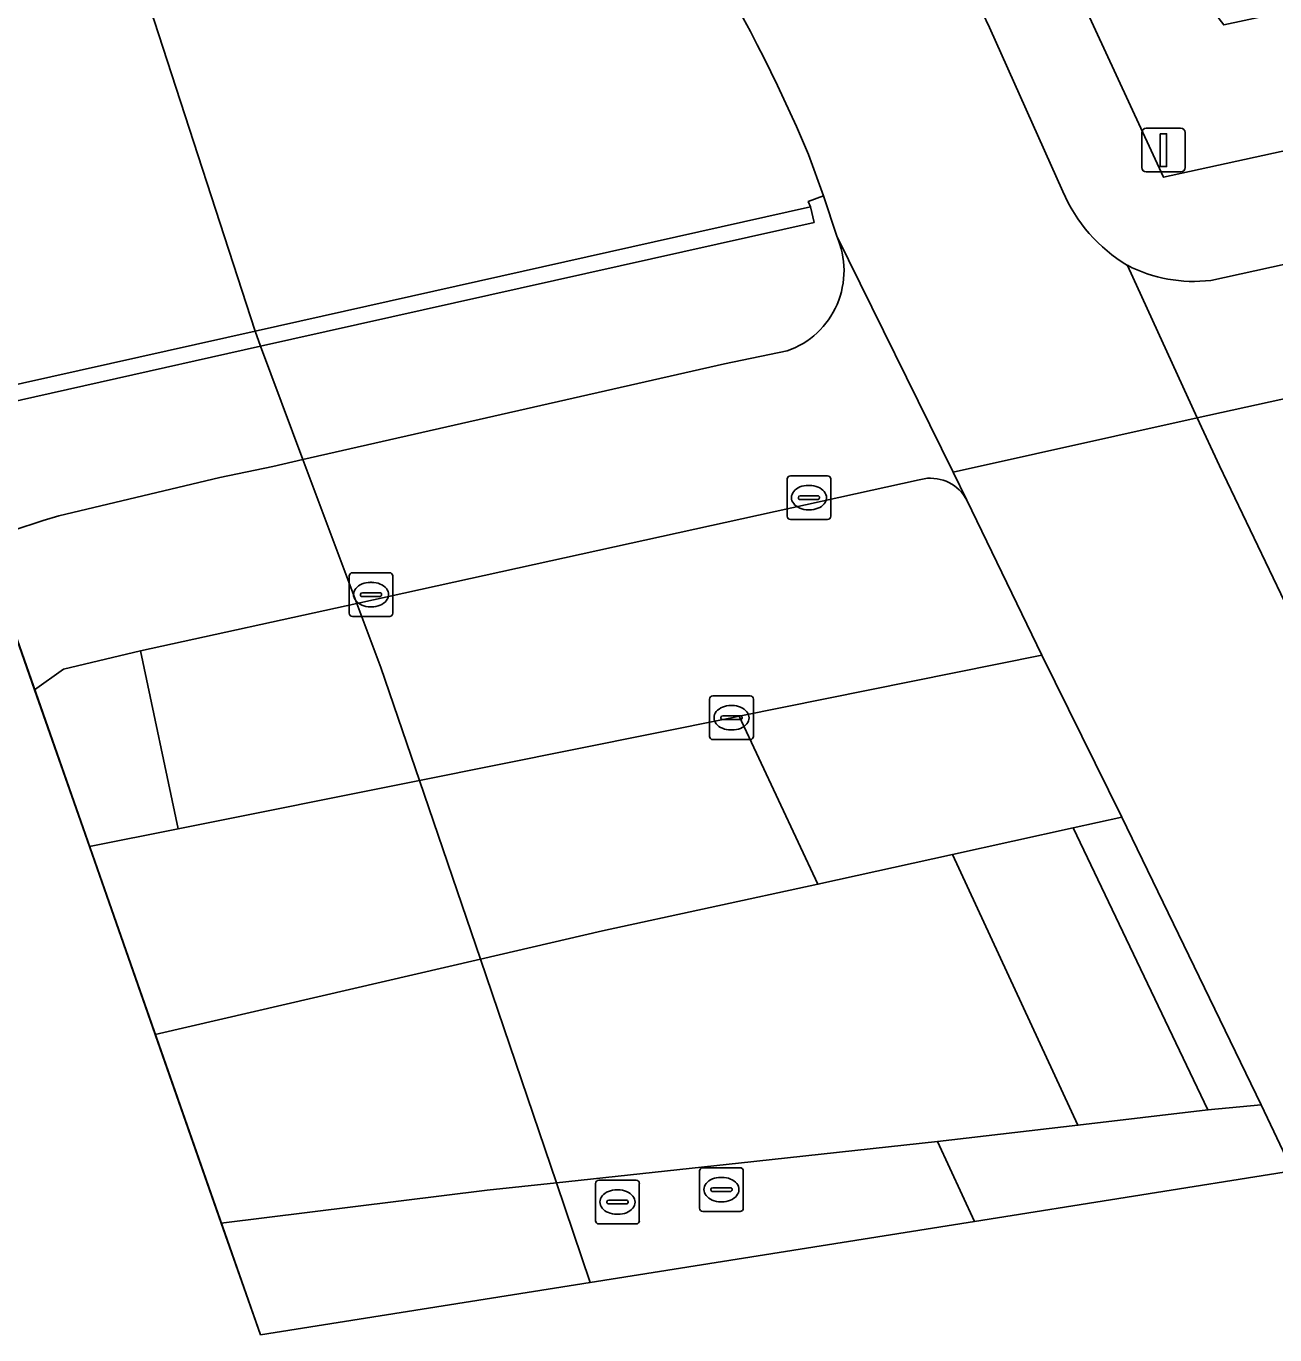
# Model space of a CAD drawing. Extents: x 161477 to 163040, y 383680 to 384871.
# Drawn here: x 161767.04 to 161795.6, y 383680.25 to 383710.19 of the extents above; entities that cross this region are included whole.
import ezdxf

# ---------------------------------------------------------------- set-up
doc = ezdxf.new("R2010")
doc.units = 0
for name, color, linetype in [('IMGEO_Dek', 7, 'Continuous'), ('IMGEO_Fietspad_gesloten', 7, 'Continuous'), ('IMGEO_Fietspad_open', 7, 'Continuous'), ('IMGEO_Groenvoorziening', 7, 'Continuous'), ('IMGEO_Hek', 7, 'Continuous'), ('IMGEO_Kademuur', 7, 'Continuous'), ('IMGEO_Kolk', 7, 'Continuous'), ('IMGEO_Muur', 7, 'Continuous'), ('IMGEO_Rijbaan_lokaal_gesloten', 7, 'Continuous'), ('IMGEO_Rijbaan_lokaal_open', 7, 'Continuous'), ('IMGEO_Rioolput', 7, 'Continuous'), ('IMGEO_Verkeersbordpaal', 7, 'Continuous'), ('IMGEO_Verkeerseiland_open', 7, 'Continuous'), ('IMGEO_Voetpad_open', 7, 'Continuous'), ('IMGEO_Waterloop', 7, 'Continuous')]:
    doc.layers.add(name, color=color, linetype=linetype)

msp = doc.modelspace()

# ---------------------------------------------------------------- linework, layer by layer
at = {"layer": 'IMGEO_Dek'}
msp.add_lwpolyline([(161772.394, 383680.25), (161779.941, 383681.449), (161779.941, 383681.449), (161779.167, 383683.73), (161777.432, 383688.847), (161776.032, 383692.935), (161775.147, 383695.518), (161774.6, 383696.983), (161773.367, 383700.273), (161772.395, 383702.865), (161772.278, 383703.211), (161764.932, 383701.568)], close=True, dxfattribs=at)
at = {"layer": 'IMGEO_Fietspad_gesloten'}
for points in [[(161790.747, 383706.405), (161789.073, 383710.161)], [(161784.931, 383707.254), (161785.274, 383706.307), (161785.578, 383705.383), (161788.238, 383699.983), (161793.82, 383701.23), (161792.227, 383704.717)], [(161801.667, 383684.9), (161801.059, 383686.159), (161797.642, 383693.253), (161795.913, 383696.833), (161794.33, 383700.131), (161793.82, 383701.23), (161788.238, 383699.983), (161788.553, 383699.343), (161790.271, 383695.795), (161792.096, 383692.089), (161795.281, 383685.514), (161796.004, 383684.001), (161796.004, 383684.001), (161801.667, 383684.9)]]:
    msp.add_lwpolyline(points, dxfattribs=at)
msp.add_lwpolyline([(161767.228, 383695.009), (161767.893, 383695.478), (161769.653, 383695.896), (161774.6, 383696.983), (161773.367, 383700.273), (161772.676, 383700.117), (161771.471, 383699.863), (161767.783, 383698.987), (161767.427, 383698.883), (161766.731, 383698.65), (161766.049, 383698.378), (161766.049, 383698.378)], close=True, dxfattribs=at)
for centre, radius, start, end in [((161743.653, 383688.293), 50.41, 25.7096, 39.0854), ((161750.325, 383692.621), 37.573, 22.9205, 39.7983), ((161794.105, 383707.856), 3.658, 203.3733, 239.1138)]:
    msp.add_arc(centre, radius, start, end, dxfattribs=at)
at = {"layer": 'IMGEO_Fietspad_open'}
for points in [[(161815.343, 383708.767), (161810.753, 383708.02), (161794.131, 383704.372)], [(161792.227, 383704.717), (161793.82, 383701.23), (161812.471, 383705.312), (161816.495, 383705.916), (161819.128, 383706.321), (161820.13, 383706.394)], [(161788.553, 383699.343), (161788.238, 383699.983), (161785.578, 383705.383)], [(161784.445, 383702.76), (161783.011, 383702.462), (161773.367, 383700.273), (161774.6, 383696.983), (161787.46, 383699.808), (161787.577, 383699.835)]]:
    msp.add_lwpolyline(points, dxfattribs=at)
for centre, radius, start, end in [((161783.798, 383704.595), 1.946, 289.406, 23.8704), ((161793.738, 383707.631), 3.282, 242.5857, 276.8735), ((161787.722, 383698.909), 0.938, 27.5915, 98.9033)]:
    msp.add_arc(centre, radius, start, end, dxfattribs=at)
at = {"layer": 'IMGEO_Groenvoorziening'}
msp.add_lwpolyline([(161816.176, 383711.448), (161816.133, 383714.859), (161794.427, 383710.219), (161793.119, 383711.916), (161793.013, 383712.065), (161791.217, 383710.71), (161793.048, 383706.734), (161810.634, 383710.569)], close=True, dxfattribs=at)
msp.add_lwpolyline([(161768.382, 383714.591), (161769.966, 383710.318), (161772.278, 383703.211), (161784.978, 383706.053), (161784.924, 383706.177), (161785.274, 383706.307), (161784.931, 383707.254)], dxfattribs=at)
msp.add_arc((161750.325, 383692.621), 37.573, 22.9205, 39.7983, dxfattribs=at)
at = {"layer": 'IMGEO_Hek'}
msp.add_lwpolyline([(161764.932, 383701.568), (161772.278, 383703.211)], dxfattribs=at)
at = {"layer": 'IMGEO_Kademuur'}
msp.add_lwpolyline([(161772.278, 383703.211), (161769.966, 383710.318), (161768.382, 383714.591), (161767.49, 383716.575)], dxfattribs=at)
at = {"layer": 'IMGEO_Kolk'}
for p, q in [((161784.441, 383698.977), (161784.441, 383699.829)), ((161784.516, 383699.903), (161785.368, 383699.903)), ((161784.929, 383699.683), (161784.954, 383699.683)), ((161785.442, 383699.829), (161785.442, 383698.977)), ((161784.7, 383699.397), (161784.7, 383699.409)), ((161785.138, 383699.36), (161784.74, 383699.36)), ((161784.743, 383699.446), (161785.141, 383699.446)), ((161785.184, 383699.409), (161785.184, 383699.397)), ((161784.952, 383699.123), (161784.927, 383699.123)), ((161785.368, 383698.903), (161784.516, 383698.903)), ((161774.425, 383696.759), (161774.425, 383697.611)), ((161774.5, 383697.685), (161775.352, 383697.685)), ((161775.426, 383697.611), (161775.426, 383696.759)), ((161774.727, 383697.228), (161775.125, 383697.228)), ((161774.913, 383697.465), (161774.938, 383697.465)), ((161774.684, 383697.179), (161774.684, 383697.191)), ((161775.122, 383697.142), (161774.724, 383697.142)), ((161775.168, 383697.191), (161775.168, 383697.179)), ((161775.352, 383696.685), (161774.5, 383696.685)), ((161774.936, 383696.905), (161774.911, 383696.905)), ((161782.745, 383694.867), (161783.597, 383694.867)), ((161782.67, 383693.941), (161782.67, 383694.793)), ((161783.158, 383694.647), (161783.183, 383694.647)), ((161783.671, 383694.793), (161783.671, 383693.941)), ((161782.929, 383694.361), (161782.929, 383694.373)), ((161783.367, 383694.324), (161782.969, 383694.324)), ((161782.972, 383694.41), (161783.37, 383694.41)), ((161783.413, 383694.373), (161783.413, 383694.361)), ((161783.181, 383694.087), (161783.156, 383694.087)), ((161783.597, 383693.867), (161782.745, 383693.867))]:
    msp.add_line(p, q, dxfattribs=at)
for points in [[(161784.441, 383698.977), (161784.441, 383699.829)], [(161784.516, 383699.903), (161785.368, 383699.903)], [(161785.442, 383699.829), (161785.442, 383698.977)], [(161785.368, 383698.903), (161784.516, 383698.903)], [(161774.425, 383696.759), (161774.425, 383697.611)], [(161774.5, 383697.685), (161775.352, 383697.685)], [(161775.426, 383697.611), (161775.426, 383696.759)], [(161775.352, 383696.685), (161774.5, 383696.685)], [(161782.745, 383694.867), (161783.597, 383694.867)], [(161782.67, 383693.941), (161782.67, 383694.793)], [(161783.671, 383694.793), (161783.671, 383693.941)], [(161783.597, 383693.867), (161782.745, 383693.867)]]:
    msp.add_lwpolyline(points, dxfattribs=at)
for centre, radius, start, end in [((161784.518, 383699.827), 0.0765, 91.552, 178.448), ((161784.518, 383699.827), 0.0765, 91.552, 178.448), ((161785.366, 383699.827), 0.0765, 1.552, 88.448), ((161785.366, 383699.827), 0.0765, 1.552, 88.448), ((161784.74, 383699.406), 0.0403, 85.8775, 175.7526), ((161784.737, 383699.396), 0.0366, 178.938, 274.7102), ((161785.141, 383699.403), 0.043, 264.8664, 352.4533), ((161785.145, 383699.408), 0.0386, 1.7309, 96.639), ((161784.518, 383698.979), 0.0765, 181.552, 268.448), ((161784.518, 383698.979), 0.0765, 181.552, 268.448), ((161785.366, 383698.979), 0.0765, 271.552, 358.448), ((161785.366, 383698.979), 0.0765, 271.552, 358.448), ((161774.502, 383697.609), 0.0765, 91.552, 178.448), ((161774.502, 383697.609), 0.0765, 91.552, 178.448), ((161775.35, 383697.609), 0.0765, 1.552, 88.448), ((161775.35, 383697.609), 0.0765, 1.552, 88.448), ((161774.724, 383697.188), 0.0403, 85.8775, 175.7526), ((161775.129, 383697.19), 0.0386, 1.7309, 96.639), ((161774.721, 383697.178), 0.0366, 178.938, 274.7102), ((161775.125, 383697.185), 0.043, 264.8664, 352.4533), ((161774.502, 383696.761), 0.0765, 181.552, 268.448), ((161774.502, 383696.761), 0.0765, 181.552, 268.448), ((161775.35, 383696.761), 0.0765, 271.552, 358.448), ((161775.35, 383696.761), 0.0765, 271.552, 358.448), ((161782.747, 383694.791), 0.0765, 91.552, 178.448), ((161782.747, 383694.791), 0.0765, 91.552, 178.448), ((161783.595, 383694.791), 0.0765, 1.552, 88.448), ((161783.595, 383694.791), 0.0765, 1.552, 88.448), ((161782.969, 383694.37), 0.0403, 85.8775, 175.7526), ((161782.966, 383694.36), 0.0366, 178.938, 274.7102), ((161783.37, 383694.367), 0.043, 264.8664, 352.4533), ((161783.374, 383694.372), 0.0386, 1.7309, 96.639), ((161782.747, 383693.943), 0.0765, 181.552, 268.448), ((161782.747, 383693.943), 0.0765, 181.552, 268.448), ((161783.595, 383693.943), 0.0765, 271.552, 358.448), ((161783.595, 383693.943), 0.0765, 271.552, 358.448)]:
    msp.add_arc(centre, radius, start, end, dxfattribs=at)
for centre, major_axis, ratio, start_param, end_param in [((161784.928, 383699.403), (-0.387, 0.002), 0.722429, 4.712389, 7.853982), ((161784.953, 383699.403), (-0.39, 0.002), 0.717154, 1.570796, 4.712389), ((161774.912, 383697.185), (-0.387, 0.002), 0.722429, 4.712389, 7.853982), ((161774.937, 383697.185), (-0.39, 0.002), 0.717154, 1.570796, 4.712389), ((161783.157, 383694.367), (-0.387, 0.002), 0.722429, 4.712389, 7.853982), ((161783.182, 383694.367), (-0.39, 0.002), 0.717154, 1.570796, 4.712389)]:
    msp.add_ellipse(centre, major_axis=major_axis, ratio=ratio, start_param=start_param, end_param=end_param, dxfattribs=at)
at = {"layer": 'IMGEO_Muur'}
for points in [[(161785.059, 383705.699), (161784.978, 383706.053), (161772.278, 383703.211), (161772.395, 383702.865)], [(161765.054, 383701.222), (161772.395, 383702.865), (161772.278, 383703.211), (161764.932, 383701.568)]]:
    msp.add_lwpolyline(points, close=True, dxfattribs=at)
at = {"layer": 'IMGEO_Rijbaan_lokaal_gesloten'}
msp.add_lwpolyline([(161776.032, 383692.935), (161777.432, 383688.847), (161780.222, 383689.493), (161785.145, 383690.557), (161783.342, 383694.401), (161783.171, 383694.367)], close=True, dxfattribs=at)
at = {"layer": 'IMGEO_Rijbaan_lokaal_open'}
for points in [[(161790.986, 383691.848), (161792.096, 383692.089), (161790.271, 383695.795), (161783.342, 383694.401), (161785.145, 383690.557), (161788.224, 383691.238)], [(161769.988, 383687.124), (161769.988, 383687.124), (161777.432, 383688.847), (161776.032, 383692.935), (161770.515, 383691.829), (161768.484, 383691.422), (161768.484, 383691.422)], [(161796.004, 383684.001), (161796.004, 383684.001), (161795.281, 383685.514), (161794.067, 383685.394), (161791.095, 383685.046), (161787.879, 383684.67), (161788.727, 383682.845), (161788.727, 383682.845)], [(161788.727, 383682.845), (161788.727, 383682.845), (161787.879, 383684.67), (161783.327, 383684.179), (161779.167, 383683.73), (161779.941, 383681.449), (161779.941, 383681.449)], [(161772.394, 383680.25), (161779.941, 383681.449), (161779.941, 383681.449), (161779.167, 383683.73), (161777.582, 383683.559), (161771.5, 383682.805), (161771.5, 383682.805)]]:
    msp.add_lwpolyline(points, close=True, dxfattribs=at)
at = {"layer": 'IMGEO_Rioolput'}
for p, q in [((161782.514, 383684.073), (161783.366, 383684.073)), ((161780.136, 383683.787), (161780.988, 383683.787)), ((161782.439, 383683.147), (161782.439, 383683.999)), ((161782.927, 383683.853), (161782.952, 383683.853)), ((161783.44, 383683.999), (161783.44, 383683.147)), ((161780.061, 383682.861), (161780.061, 383683.713)), ((161780.549, 383683.567), (161780.574, 383683.567)), ((161781.062, 383683.713), (161781.062, 383682.861)), ((161782.698, 383683.567), (161782.698, 383683.579)), ((161783.136, 383683.53), (161782.738, 383683.53)), ((161782.741, 383683.616), (161783.139, 383683.616)), ((161783.182, 383683.579), (161783.182, 383683.567)), ((161780.32, 383683.281), (161780.32, 383683.293)), ((161780.758, 383683.244), (161780.36, 383683.244)), ((161780.363, 383683.33), (161780.761, 383683.33)), ((161780.804, 383683.293), (161780.804, 383683.281)), ((161782.95, 383683.293), (161782.925, 383683.293)), ((161780.572, 383683.007), (161780.547, 383683.007)), ((161783.366, 383683.073), (161782.514, 383683.073)), ((161780.988, 383682.787), (161780.136, 383682.787))]:
    msp.add_line(p, q, dxfattribs=at)
for points in [[(161782.514, 383684.073), (161783.366, 383684.073)], [(161780.136, 383683.787), (161780.988, 383683.787)], [(161782.439, 383683.147), (161782.439, 383683.999)], [(161783.44, 383683.999), (161783.44, 383683.147)], [(161780.061, 383682.861), (161780.061, 383683.713)], [(161781.062, 383683.713), (161781.062, 383682.861)], [(161783.366, 383683.073), (161782.514, 383683.073)], [(161780.988, 383682.787), (161780.136, 383682.787)]]:
    msp.add_lwpolyline(points, dxfattribs=at)
for centre, radius, start, end in [((161782.516, 383683.997), 0.0765, 91.552, 178.448), ((161782.516, 383683.997), 0.0765, 91.552, 178.448), ((161783.364, 383683.997), 0.0765, 1.552, 88.448), ((161783.364, 383683.997), 0.0765, 1.552, 88.448), ((161780.138, 383683.711), 0.0765, 91.552, 178.448), ((161780.138, 383683.711), 0.0765, 91.552, 178.448), ((161780.986, 383683.711), 0.0765, 1.552, 88.448), ((161780.986, 383683.711), 0.0765, 1.552, 88.448), ((161782.738, 383683.576), 0.0403, 85.8775, 175.7526), ((161782.735, 383683.566), 0.0366, 178.938, 274.7102), ((161783.139, 383683.573), 0.043, 264.8664, 352.4533), ((161783.143, 383683.578), 0.0386, 1.7309, 96.639), ((161780.36, 383683.29), 0.0403, 85.8775, 175.7526), ((161780.357, 383683.28), 0.0366, 178.938, 274.7102), ((161780.761, 383683.287), 0.043, 264.8664, 352.4533), ((161780.765, 383683.292), 0.0386, 1.7309, 96.639), ((161780.138, 383682.863), 0.0765, 181.552, 268.448), ((161780.138, 383682.863), 0.0765, 181.552, 268.448), ((161780.986, 383682.863), 0.0765, 271.552, 358.448), ((161780.986, 383682.863), 0.0765, 271.552, 358.448), ((161782.516, 383683.149), 0.0765, 181.552, 268.448), ((161782.516, 383683.149), 0.0765, 181.552, 268.448), ((161783.364, 383683.149), 0.0765, 271.552, 358.448), ((161783.364, 383683.149), 0.0765, 271.552, 358.448)]:
    msp.add_arc(centre, radius, start, end, dxfattribs=at)
for centre, major_axis, ratio, start_param, end_param in [((161782.926, 383683.573), (-0.387, 0.002), 0.722429, 4.712389, 7.853982), ((161782.951, 383683.573), (-0.39, 0.002), 0.717154, 1.570796, 4.712389), ((161780.548, 383683.287), (-0.387, 0.002), 0.722429, 4.712389, 7.853982), ((161780.573, 383683.287), (-0.39, 0.002), 0.717154, 1.570796, 4.712389)]:
    msp.add_ellipse(centre, major_axis=major_axis, ratio=ratio, start_param=start_param, end_param=end_param, dxfattribs=at)
at = {"layer": 'IMGEO_Verkeersbordpaal'}
for p, q in [((161792.553, 383706.953), (161792.553, 383707.753)), ((161792.553, 383707.753), (161792.553, 383706.953)), ((161792.653, 383707.853), (161793.443, 383707.853)), ((161793.443, 383707.853), (161792.653, 383707.853)), ((161793.543, 383707.753), (161793.543, 383706.953)), ((161793.543, 383706.953), (161793.543, 383707.753)), ((161793.443, 383706.853), (161792.653, 383706.853)), ((161792.653, 383706.853), (161793.443, 383706.853))]:
    msp.add_line(p, q, dxfattribs=at)
msp.add_lwpolyline([(161792.973, 383707.728), (161793.123, 383707.728), (161793.123, 383706.978), (161792.973, 383706.978), (161792.973, 383707.728)], dxfattribs=at)
for centre, start, end in [((161792.653, 383707.753), 90, 180), ((161792.653, 383707.753), 90, 180), ((161793.443, 383707.753), 0, 90), ((161793.443, 383707.753), 360, 90), ((161792.653, 383706.953), 180, 270), ((161792.653, 383706.953), 180, 270), ((161793.443, 383706.953), 270, 0), ((161793.443, 383706.953), 270, 0)]:
    msp.add_arc(centre, 0.1, start, end, dxfattribs=at)
at = {"layer": 'IMGEO_Verkeerseiland_open'}
for points in [[(161817.423, 383701.704), (161816.495, 383705.916), (161812.471, 383705.312), (161793.82, 383701.23), (161794.33, 383700.131), (161795.913, 383696.833), (161800.739, 383697.926)], [(161775.147, 383695.518), (161774.6, 383696.983), (161769.653, 383695.896), (161770.515, 383691.829), (161776.032, 383692.935)], [(161768.484, 383691.422), (161768.484, 383691.422), (161770.515, 383691.829), (161769.653, 383695.896), (161767.893, 383695.478), (161767.228, 383695.009)], [(161795.281, 383685.514), (161792.096, 383692.089), (161790.986, 383691.848), (161794.067, 383685.394)], [(161780.222, 383689.493), (161777.432, 383688.847), (161779.167, 383683.73), (161783.327, 383684.179), (161787.879, 383684.67), (161791.095, 383685.046), (161788.224, 383691.238), (161785.145, 383690.557)], [(161771.5, 383682.805), (161771.5, 383682.805), (161777.582, 383683.559), (161779.167, 383683.73), (161777.432, 383688.847), (161769.988, 383687.124), (161769.988, 383687.124)]]:
    msp.add_lwpolyline(points, close=True, dxfattribs=at)
msp.add_lwpolyline([(161787.577, 383699.835), (161787.46, 383699.808), (161774.6, 383696.983), (161775.147, 383695.518), (161776.032, 383692.935), (161783.171, 383694.367), (161783.342, 383694.401), (161790.271, 383695.795), (161788.553, 383699.343)], dxfattribs=at)
msp.add_arc((161787.722, 383698.909), 0.938, 27.5915, 98.9033, dxfattribs=at)
at = {"layer": 'IMGEO_Voetpad_open'}
for points in [[(161816.272, 383709.881), (161816.202, 383711.027), (161816.176, 383711.448), (161810.634, 383710.569), (161793.048, 383706.734), (161791.217, 383710.71), (161790.866, 383711.597), (161790.449, 383712.457)], [(161789.073, 383710.161), (161790.747, 383706.405)], [(161794.131, 383704.372), (161810.753, 383708.02), (161815.343, 383708.767)], [(161785.578, 383705.383), (161785.274, 383706.307), (161784.924, 383706.177), (161784.978, 383706.053), (161785.059, 383705.699), (161772.395, 383702.865), (161773.367, 383700.273), (161783.011, 383702.462), (161784.445, 383702.76)]]:
    msp.add_lwpolyline(points, dxfattribs=at)
for points in [[(161766.049, 383698.378), (161766.049, 383698.378), (161766.731, 383698.65), (161767.427, 383698.883), (161767.783, 383698.987), (161771.471, 383699.863), (161772.676, 383700.117), (161773.367, 383700.273), (161772.395, 383702.865), (161765.054, 383701.222)], [(161790.986, 383691.848), (161788.224, 383691.238), (161791.095, 383685.046), (161794.067, 383685.394)]]:
    msp.add_lwpolyline(points, close=True, dxfattribs=at)
for centre, radius, start, end in [((161743.653, 383688.293), 50.41, 25.7096, 39.0854), ((161794.105, 383707.856), 3.658, 203.3733, 239.1138), ((161783.798, 383704.595), 1.946, 289.406, 23.8704), ((161793.738, 383707.631), 3.282, 242.5857, 276.8735)]:
    msp.add_arc(centre, radius, start, end, dxfattribs=at)
at = {"layer": 'IMGEO_Waterloop'}
for points in [[(161693.642, 383933.716), (161706.646, 383872.625), (161708.346, 383865.807), (161723.883, 383803.473), (161747.952, 383750.081), (161772.394, 383680.25)], [(161772.394, 383680.25), (161779.941, 383681.449), (161779.941, 383681.449), (161779.167, 383683.73), (161777.432, 383688.847), (161776.032, 383692.935), (161775.147, 383695.518), (161774.6, 383696.983), (161773.367, 383700.273), (161772.395, 383702.865), (161772.278, 383703.211), (161769.966, 383710.318), (161768.382, 383714.591), (161767.49, 383716.575), (161761.709, 383734.131), (161761.374, 383735.159), (161760.956, 383736.442), (161754.567, 383756.034), (161749.223, 383772.248)]]:
    msp.add_lwpolyline(points, dxfattribs=at)

doc.saveas('drawing.dxf')
